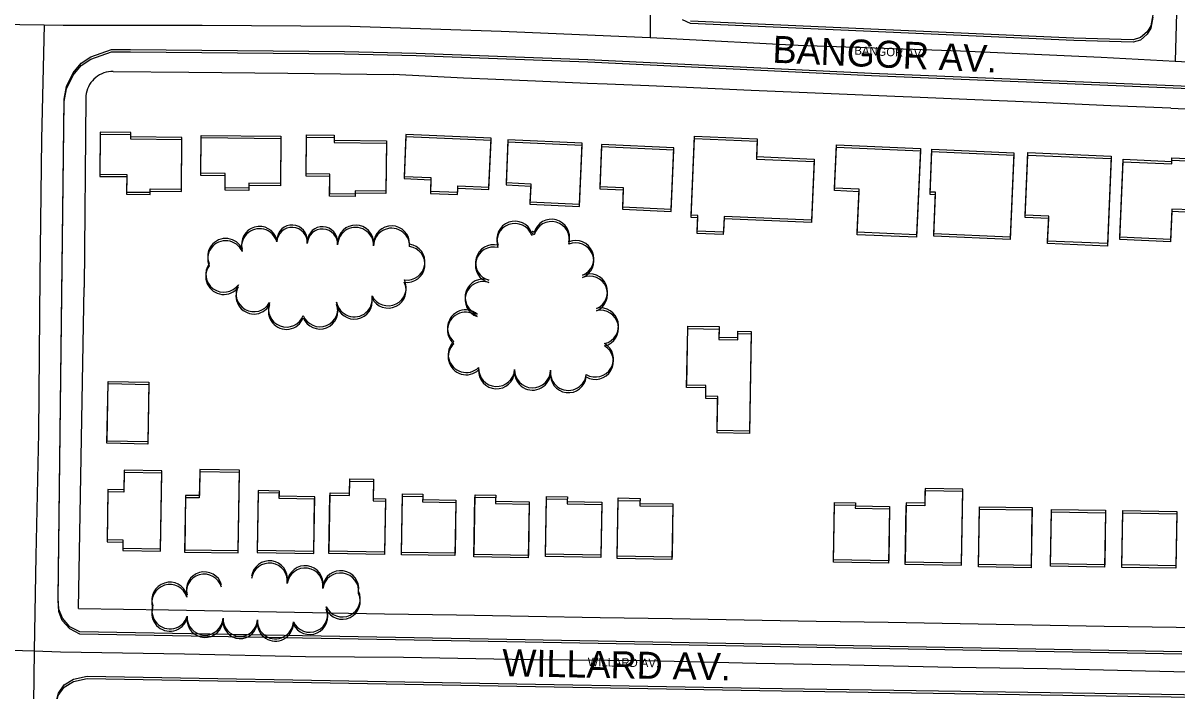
# Model space of a CAD drawing. Extents: x -25029 to 2274964, y -81170 to 687028.
# Drawn here: x 8568 to 9210, y -66752 to -66381 of the extents above; entities that cross this region are included whole.
import ezdxf

# ---------------------------------------------------------------- set-up
doc = ezdxf.new("R2010")
doc.units = 0
for name, color, linetype in [('81911BEA - RW_X_Fee_RW', 7, 'Continuous'), ('BLDG', 7, 'Continuous'), ('GE_X_CL_2000', 7, 'Continuous'), ('ROAD', 7, 'Continuous'), ('ROAD-NAME', 7, 'Continuous'), ('TREES', 7, 'Continuous')]:
    doc.layers.add(name, color=color, linetype=linetype)

msp = doc.modelspace()

# ---------------------------------------------------------------- linework, layer by layer
at = {"layer": '81911BEA - RW_X_Fee_RW'}
for p in [(8603.18, -66422.18), (8599.13, -66705.68)]:
    msp.add_line(p, (8602.16, -66527.39), dxfattribs=at)
for points in [[(8618.33, -66407.33), (8617.02, -66407.38), (8615.72, -66407.53), (8614.44, -66407.8), (8613.19, -66408.18), (8611.98, -66408.67), (8610.81, -66409.27), (8609.7, -66409.96), (8608.65, -66410.74), (8607.68, -66411.62), (8606.79, -66412.57), (8605.98, -66413.6), (8605.27, -66414.7), (8604.65, -66415.86), (8604.14, -66417.06), (8603.73, -66418.3), (8603.44, -66419.58), (8603.25, -66420.87), (8603.18, -66422.18)], [(8618.33, -66407.33), (8660.38, -66407.75), (8715.38, -66408.3), (8773.95, -66409.13)], [(8916.12, -66415.44), (8892.99, -66414.45), (8882, -66413.99), (8853.03, -66412.75), (8831.05, -66411.81), (8813.07, -66411.05), (8773.95, -66409.13)], [(9132.78, -66424.68), (9119.79, -66424.13), (9092.82, -66422.98), (9066.84, -66421.87), (9052.85, -66421.27), (9012.89, -66419.57), (8972.92, -66417.86), (8932.96, -66416.16), (8916.12, -66415.44)], [(9206.24, -66427.82), (9172.75, -66426.39), (9132.78, -66424.68)], [(9206.24, -66427.82), (9222.7, -66428.52), (9272.66, -66430.65), (9322.61, -66432.78), (9372.57, -66434.91), (9422.53, -66437.04), (9472.48, -66439.17), (9506.35, -66440.62)], [(8599.13, -66705.68), (8649.12, -66706.54), (8689.12, -66707.23), (8729.11, -66707.91), (8769.11, -66708.6), (8809.1, -66709.29), (8849.1, -66709.97), (8889.09, -66710.66), (8929.09, -66711.34), (8969.08, -66712.03), (9009.08, -66712.71), (9049.07, -66713.4), (9089.07, -66714.09), (9129.06, -66714.78)], [(9129.06, -66714.78), (9169.06, -66715.47), (9209.05, -66716.15), (9249.05, -66716.84), (9289.04, -66717.52), (9329.04, -66718.21), (9369.03, -66718.9), (9409.03, -66719.58), (9449.02, -66720.27), (9489.02, -66720.95), (9529.01, -66721.64), (9569.01, -66722.33), (9634.22, -66723.44)]]:
    msp.add_lwpolyline(points, dxfattribs=at)
at = {"layer": 'BLDG'}
for points in [[(8625.96, -66465.81), (8625.85, -66475.61), (8638.84, -66475.76), (8638.86, -66473.9), (8656.26, -66474.09), (8656.58, -66445.35), (8628.19, -66445.04), (8628.21, -66442.55), (8611.18, -66442.36), (8610.92, -66465.64)], [(8625.97, -66464.54), (8625.86, -66474.34), (8638.85, -66474.49), (8638.87, -66472.63), (8656.27, -66472.82), (8656.59, -66444.08), (8628.2, -66443.77), (8628.22, -66441.28), (8611.19, -66441.09), (8610.93, -66464.37)], [(8667.24, -66444.13), (8711.61, -66444.62), (8711.32, -66470.89), (8693.81, -66470.69), (8693.77, -66473.48), (8680.57, -66473.33), (8680.66, -66465.3), (8667, -66465.15)], [(8667.25, -66442.86), (8711.62, -66443.34), (8711.33, -66469.61), (8693.82, -66469.41), (8693.78, -66472.2), (8680.58, -66472.05), (8680.67, -66464.02), (8667.01, -66463.88)], [(8725.78, -66443.85), (8741.17, -66444.02), (8741.14, -66446.8), (8770.24, -66447.12), (8769.93, -66475.2), (8752.91, -66475.01), (8752.89, -66476.8), (8738.68, -66476.64), (8738.8, -66465.74), (8725.54, -66465.6)], [(8725.79, -66442.57), (8741.18, -66442.74), (8741.15, -66445.52), (8770.25, -66445.83), (8769.94, -66473.91), (8752.92, -66473.73), (8752.9, -66475.52), (8738.69, -66475.36), (8738.81, -66464.46), (8725.55, -66464.32)], [(8780.08, -66466.93), (8794.97, -66467.58), (8794.64, -66475.08), (8809.82, -66475.74), (8809.98, -66472.27), (8827.21, -66473.02), (8828.4, -66445.74), (8781.09, -66443.67)], [(8780.09, -66465.64), (8794.98, -66466.29), (8794.65, -66473.79), (8809.83, -66474.45), (8809.99, -66470.98), (8827.22, -66471.73), (8828.41, -66444.45), (8781.1, -66442.38)], [(8836.7, -66469.15), (8850.42, -66469.74), (8849.98, -66479.89), (8877.53, -66481.09), (8879.01, -66447.18), (8837.74, -66445.37)], [(8976.28, -66446.15), (8975.85, -66456.01), (9007.93, -66457.41), (9006.45, -66491.3), (8957.85, -66489.18), (8957.46, -66498.04), (8942.95, -66497.4), (8943.33, -66488.7), (8939.56, -66488.53), (8941.47, -66444.63)], [(8976.29, -66444.84), (8975.86, -66454.7), (9007.94, -66456.09), (9006.46, -66489.98), (8957.86, -66487.87), (8957.47, -66496.73), (8942.96, -66496.09), (8943.34, -66487.39), (8939.57, -66487.22), (8941.48, -66443.32)], [(8836.69, -66470.44), (8850.41, -66471.04), (8849.97, -66481.19), (8877.52, -66482.39), (8879, -66448.48), (8837.73, -66446.67)], [(8888.81, -66472.62), (8901.84, -66473.19), (8901.37, -66483.95), (8928.49, -66485.13), (8929.98, -66451.03), (8889.83, -66449.27)], [(8888.82, -66471.32), (8901.85, -66471.89), (8901.38, -66482.65), (8928.5, -66483.82), (8929.99, -66449.72), (8889.84, -66447.97)], [(9066.98, -66451.55), (9064.89, -66499.5), (9031.93, -66498.06), (9032.98, -66474.17), (9019.24, -66473.57), (9020.29, -66449.51)], [(9066.99, -66450.23), (9064.9, -66498.18), (9031.94, -66496.74), (9032.99, -66472.85), (9019.25, -66472.25), (9020.3, -66448.19)], [(9118.94, -66453.86), (9116.9, -66500.76), (9074.44, -66498.91), (9075.45, -66475.83), (9072.35, -66475.69), (9073.39, -66451.87)], [(9118.95, -66452.53), (9116.91, -66499.43), (9074.45, -66497.59), (9075.46, -66474.51), (9072.36, -66474.37), (9073.4, -66450.55)], [(9173.09, -66454.48), (9170.97, -66503.02), (9137.7, -66501.57), (9138.31, -66487.75), (9125.24, -66487.18), (9126.75, -66452.47)], [(9173.08, -66455.82), (9170.96, -66504.36), (9137.69, -66502.9), (9138.3, -66489.08), (9125.23, -66488.51), (9126.74, -66453.8)], [(9206.64, -66458.69), (9206.73, -66456.63), (9219.31, -66457.18), (9218.07, -66485.67), (9206.68, -66485.17), (9205.94, -66501.98), (9177.75, -66500.75), (9179.64, -66457.51)], [(9206.65, -66457.35), (9206.74, -66455.29), (9219.32, -66455.84), (9218.08, -66484.33), (9206.69, -66483.83), (9205.95, -66500.64), (9177.76, -66499.41), (9179.65, -66456.17)], [(8955.1, -66549.14), (8955, -66554.93), (8965.55, -66555.12), (8965.61, -66551.69), (8972.92, -66551.82), (8971.97, -66607.18), (8954.02, -66606.87), (8954.34, -66587.89), (8947.73, -66587.78), (8947.83, -66581.77), (8937.1, -66581.58), (8937.67, -66548.84)], [(8955.08, -66550.45), (8954.98, -66556.24), (8965.53, -66556.43), (8965.59, -66553), (8972.9, -66553.13), (8971.94, -66608.49), (8953.99, -66608.18), (8954.32, -66589.2), (8947.71, -66589.09), (8947.81, -66583.08), (8937.08, -66582.89), (8937.65, -66550.15)], [(8638.25, -66581.19), (8637.68, -66614.36), (8614.93, -66613.96), (8615.5, -66580.8)], [(8638.27, -66579.92), (8637.71, -66613.09), (8614.96, -66612.69), (8615.52, -66579.53)], [(8624.47, -66630.11), (8624.29, -66641.02), (8615.46, -66640.87), (8614.98, -66668.7), (8623.78, -66668.85), (8623.7, -66673.45), (8644.66, -66673.81), (8645.41, -66630.47)], [(8624.5, -66628.84), (8624.32, -66639.75), (8615.49, -66639.6), (8615.01, -66667.43), (8623.81, -66667.58), (8623.73, -66672.18), (8644.69, -66672.54), (8645.44, -66629.2)], [(8666.48, -66629.77), (8666.23, -66644.29), (8658.63, -66644.16), (8658.1, -66674.35), (8687.79, -66674.86), (8688.56, -66630.15)], [(8666.51, -66628.5), (8666.26, -66643.02), (8658.66, -66642.89), (8658.13, -66673.08), (8687.82, -66673.58), (8688.59, -66628.87)], [(8749.75, -66642.91), (8749.88, -66634.97), (8762.99, -66635.2), (8762.8, -66645.9), (8769.65, -66646.02), (8769.14, -66675.76), (8738.29, -66675.23), (8738.86, -66642.72)], [(8749.78, -66641.63), (8749.91, -66633.69), (8763.02, -66633.91), (8762.83, -66644.61), (8769.68, -66644.73), (8769.17, -66674.47), (8738.32, -66673.95), (8738.89, -66641.44)], [(8710.68, -66644.59), (8710.73, -66641.73), (8698.94, -66641.52), (8698.37, -66674.63), (8729.8, -66675.17), (8730.33, -66644.92)], [(8710.71, -66643.31), (8710.76, -66640.45), (8698.97, -66640.24), (8698.4, -66673.35), (8729.83, -66673.89), (8730.36, -66643.64)], [(8790.41, -66643.46), (8790.36, -66646.52), (8808.84, -66646.84), (8808.33, -66676.33), (8778.61, -66675.82), (8779.18, -66643.26)], [(8790.44, -66642.17), (8790.39, -66645.23), (8808.87, -66645.55), (8808.36, -66675.04), (8778.64, -66674.53), (8779.21, -66641.97)], [(8830.93, -66644.06), (8830.87, -66647.37), (8849.6, -66647.69), (8849.08, -66677.56), (8818.87, -66677.04), (8819.44, -66643.86)], [(8830.96, -66642.77), (8830.9, -66646.08), (8849.63, -66646.39), (8849.12, -66676.26), (8818.91, -66675.75), (8819.47, -66642.57)], [(8870.75, -66645.05), (8870.71, -66647.59), (8889.86, -66647.92), (8889.35, -66677.41), (8858.58, -66676.88), (8859.13, -66644.85)], [(8870.78, -66643.75), (8870.74, -66646.29), (8889.89, -66646.62), (8889.39, -66676.11), (8858.61, -66675.58), (8859.16, -66643.55)], [(8911.16, -66644.54), (8911.11, -66647.32), (8929.46, -66647.63), (8928.96, -66677.24), (8898.5, -66676.73), (8899.05, -66644.33)], [(9069.53, -66640.37), (9069.39, -66648.6), (9058.97, -66648.42), (9058.41, -66681.09), (9089.86, -66681.63), (9090.57, -66640.73)], [(9069.56, -66639.05), (9069.42, -66647.28), (9059, -66647.1), (9058.45, -66679.77), (9089.9, -66680.3), (9090.6, -66639.4)], [(8911.13, -66645.84), (8911.08, -66648.62), (8929.43, -66648.94), (8928.92, -66678.55), (8898.46, -66678.03), (8899.02, -66645.63)], [(9030.84, -66648.36), (9030.82, -66649.96), (9049.86, -66650.29), (9049.33, -66680.59), (9018.74, -66680.06), (9019.29, -66648.16)], [(9030.87, -66647.04), (9030.85, -66648.64), (9049.89, -66648.97), (9049.37, -66679.27), (9018.78, -66678.74), (9019.32, -66646.84)], [(9129.01, -66650.99), (9128.46, -66683.13), (9099.23, -66682.62), (9099.79, -66650.49)], [(9129.04, -66649.66), (9128.5, -66681.8), (9099.27, -66681.29), (9099.82, -66649.16)], [(9169.91, -66651.16), (9169.4, -66681.4), (9139.3, -66680.89), (9139.81, -66650.65)], [(9209.55, -66651.84), (9209.04, -66682.05), (9178.93, -66681.53), (9179.44, -66651.32)], [(9169.88, -66652.5), (9169.36, -66682.74), (9139.26, -66682.22), (9139.78, -66651.98)], [(9209.52, -66653.18), (9209, -66683.39), (9178.89, -66682.87), (9179.41, -66652.66)]]:
    msp.add_lwpolyline(points, close=True, dxfattribs=at)
at = {"layer": 'GE_X_CL_2000'}
for points in [[(8917.22, -66331.73), (8916.81, -66388.6)], [(7983.77, -66374.85), (8004.72, -66374.99), (8065.42, -66376.46), (8140.53, -66376.49), (8285.37, -66378.64), (8365.93, -66379.55), (8407.14, -66378.87), (8487.49, -66379.97), (8552.81, -66381.03), (8580.08, -66381.42)], [(9209.24, -66374.79), (9208.53, -66401.64)], [(8580.08, -66381.42), (8578.63, -66445.06), (8577.54, -66521.02), (8576.82, -66608.27), (8575.35, -66676.43), (8574.55, -66729.28)], [(8580.08, -66381.42), (8590.51, -66381.57), (8667.78, -66381.64), (8750, -66382.13), (8834.04, -66384.91), (8916.81, -66388.6)], [(8916.81, -66388.6), (8928.19, -66389.11), (8999.06, -66392.86), (9089.3, -66395.85), (9167.37, -66399.42), (9208.53, -66401.64)], [(9208.53, -66401.64), (9253.29, -66404.05), (9259.27, -66404.24), (9272.87, -66404.66), (9329, -66406.42), (9397.76, -66409.31), (9429.86, -66410.56), (9474.76, -66413.12), (9507.2, -66414.54)], [(7505.98, -66710.56), (7526.28, -66710.79), (7629.98, -66713.26), (7739.21, -66714.54), (7827.02, -66716.43), (7943.44, -66718.54), (8032.29, -66719.61), (8127.93, -66721.91), (8154.68, -66722.34), (8203.53, -66723.25), (8270.73, -66724.29), (8342.41, -66726.16), (8389.19, -66726.57), (8434, -66727.22), (8495.36, -66728.04), (8548.26, -66728.48), (8574.55, -66729.28)], [(8574.55, -66729.28), (8573.73, -66787.17), (8572.25, -66859.02), (8570.7, -66947.71), (8569.98, -67036.81), (8569.31, -67058.81)], [(8574.55, -66729.28), (8589.15, -66729.72), (8657.97, -66730.94), (8725.31, -66732.41), (8779.69, -66732.84), (8850.09, -66734.08), (8915, -66734.67), (8975.73, -66736.11), (9027.52, -66737.02), (9084.83, -66738.33), (9137.48, -66739.12), (9215.61, -66740.87), (9252.29, -66741.23), (9269.97, -66741.29), (9337.92, -66741.52), (9396.07, -66743.33), (9420.02, -66743.87), (9462.9, -66744.68), (9533.96, -66745.82), (9567.16, -66746.43), (9612.68, -66746.98), (9641.2, -66747.32), (9660.73, -66746.69)]]:
    msp.add_lwpolyline(points, dxfattribs=at)
at = {"layer": 'ROAD'}
for points in [[(9196.14, -66375.94), (9195.11, -66382.01), (9193.1, -66385.32), (9189.22, -66388.58), (9185.26, -66389.85), (9152.17, -66388.89), (8939.26, -66379.45)], [(9196.14, -66377.28), (9195.11, -66383.35), (9193.1, -66386.66), (9189.22, -66389.92), (9185.26, -66391.19), (9152.17, -66390.22), (8939.26, -66380.76), (8934.76, -66378.71)], [(9212.3, -66729.83), (8837.15, -66722.97), (8599.89, -66718.64), (8594.29, -66715.82), (8590.12, -66711.05), (8588.19, -66706.14), (8587.79, -66699.91), (8591.14, -66422.72), (8592.38, -66415.77), (8596.19, -66408.21), (8600.56, -66402.78), (8606, -66399.19), (8617.44, -66395.12), (8628.08, -66395.15), (8747.02, -66396.26), (8786.78, -66397.28), (8882.12, -66400.71), (9039.86, -66408.3), (9207.4, -66415.2), (9379.1, -66422.33)], [(9212.26, -66731.17), (8837.11, -66724.26), (8599.85, -66719.91), (8594.25, -66717.09), (8590.08, -66712.31), (8588.15, -66707.4), (8587.75, -66701.17), (8591.14, -66423.98), (8592.38, -66417.04), (8596.19, -66409.48), (8600.56, -66404.05), (8606, -66400.46), (8617.44, -66396.39), (8628.08, -66396.42), (8747.02, -66397.54), (8786.78, -66398.57), (8882.12, -66402.01), (9039.86, -66409.62), (9207.4, -66416.54), (9379.1, -66423.69)], [(9557.73, -67066.75), (9125.32, -67059.31), (8811.26, -67054.16), (8594.51, -67051.08), (8588.96, -67049.01), (8585.19, -67045.43), (8582.95, -67040.64), (8582.63, -67036.09), (8586.44, -66759.65), (8587.89, -66754.03), (8591.12, -66749.44), (8596.24, -66746.33), (8603.94, -66744.6), (8977.79, -66751.22), (9374.69, -66757.32)], [(9557.81, -67065.37), (9125.4, -67057.98), (8811.34, -67052.87), (8594.59, -67049.81), (8589.04, -67047.75), (8585.27, -67044.17), (8583.03, -67039.38), (8582.71, -67034.83), (8586.49, -66758.39), (8587.93, -66752.77), (8591.16, -66748.18), (8596.28, -66745.06), (8603.98, -66743.33), (8977.83, -66749.91), (9374.73, -66755.96)]]:
    msp.add_lwpolyline(points, dxfattribs=at)
at = {"layer": 'TREES'}
for centre, radius, start, end in [((8841.64, -66500.54), 10, 19.99245, 199.99245), ((8861.96, -66500.76), 10, 344.67742, 164.67742), ((8861.98, -66499.46), 10, 344.68442, 164.68442), ((8699.7, -66504.72), 10, 15.78961, 195.78961), ((8699.72, -66503.44), 10, 15.79661, 195.79661), ((8717.79, -66502.45), 8.47, 356.99328, 176.99328), ((8717.81, -66501.16), 8.47, 357.00028, 177.00028), ((8734.68, -66503.33), 8.44, 356.99328, 176.99328), ((8734.7, -66502.05), 8.44, 357.00028, 177.00028), ((8753.1, -66504), 10, 358.74476, 178.74476), ((8753.12, -66502.71), 10, 358.75176, 178.75176), ((8773.1, -66504.43), 10, 358.74476, 178.74476), ((8773.12, -66503.14), 10, 358.75176, 178.75176), ((8841.62, -66501.84), 10, 19.98545, 199.98545), ((8851.67, -66498.27), 0.667, 13.14271, 193.14271), ((8851.69, -66496.97), 0.667, 13.14971, 193.14971), ((8680.91, -66511.43), 10, 23.47477, 203.47477), ((8680.93, -66510.15), 10, 23.48177, 203.48177), ((8781.66, -66513.25), 10, 261.65177, 81.65177), ((8829.74, -66513.64), 10, 75.50487, 255.50487), ((8875.43, -66512.64), 10, 292.48246, 112.48246), ((8875.45, -66511.34), 10, 292.48946, 112.48946), ((8781.64, -66514.55), 10, 261.64477, 81.64477), ((8829.72, -66514.94), 10, 75.49787, 255.49787), ((8679.83, -66521.28), 10, 144.03142, 324.03142), ((8679.85, -66520), 10, 144.03842, 324.03842), ((8771.23, -66527.54), 10, 206.05306, 26.05306), ((8823.98, -66532.77), 10, 70.98009, 250.98009), ((8883.13, -66531.1), 10, 292.79543, 112.79543), ((8883.15, -66529.8), 10, 292.80243, 112.80243), ((8696.61, -66532.12), 10, 150.26789, 330.26789), ((8696.63, -66530.84), 10, 150.27489, 330.27489), ((8771.2, -66528.83), 10, 206.04606, 26.04606), ((8823.96, -66534.07), 10, 70.97309, 250.97309), ((8714.66, -66539.36), 10, 159.10859, 339.10859), ((8733.28, -66539.2), 10, 201.891, 21.891), ((8752.38, -66534.99), 10, 190.17888, 10.17888), ((8752.4, -66533.7), 10, 190.18588, 10.18588), ((8714.63, -66540.64), 10, 159.10159, 339.10159), ((8733.25, -66540.48), 10, 201.884, 21.884), ((8814.17, -66551.11), 10, 49.27795, 229.27795), ((8814.2, -66549.81), 10, 49.28495, 229.28495), ((8889.23, -66550.07), 10, 282.86344, 102.86344), ((8889.25, -66548.76), 10, 282.87044, 102.87044), ((8814.56, -66565.91), 10, 133.689, 313.689), ((8814.58, -66564.62), 10, 133.696, 313.696), ((8886.37, -66568.43), 10, 239.42452, 59.42452), ((8886.4, -66567.12), 10, 239.43152, 59.43152), ((8831.45, -66573.69), 10, 176.89829, 356.89829), ((8831.47, -66572.39), 10, 176.90529, 356.90529), ((8851.43, -66574.43), 10, 178.86909, 358.86909), ((8851.46, -66573.12), 10, 178.87609, 358.87609), ((8871.36, -66575.83), 10, 173.06549, 353.06549), ((8871.38, -66574.53), 10, 173.07249, 353.07249), ((8705.17, -66690.49), 10, 352.11561, 172.11561), ((8705.21, -66689.21), 10, 352.12261, 172.12261), ((8724.98, -66693.24), 10, 352.11561, 172.11561), ((8725.02, -66691.95), 10, 352.12261, 172.12261), ((8669, -66696.65), 10, 16.00903, 196.00903), ((8669.05, -66695.38), 10, 16.01603, 196.01603), ((8744.79, -66695.98), 10, 352.11561, 172.11561), ((8744.83, -66694.69), 10, 352.12261, 172.12261), ((8649.84, -66702.39), 10, 17.32319, 197.32319), ((8649.89, -66701.11), 10, 17.33019, 197.33019), ((8745.73, -66700.4), 10, 205.7384, 25.7384), ((8745.68, -66701.69), 10, 205.7314, 25.7314), ((8649.86, -66708.31), 10, 162.90104, 342.90104), ((8649.9, -66707.03), 10, 162.90804, 342.90804), ((8727.58, -66710.19), 10, 204.57469, 24.57469), ((8727.63, -66708.91), 10, 204.58169, 24.58169), ((8669.4, -66711.79), 10, 176.89954, 356.89954), ((8669.44, -66710.51), 10, 176.90654, 356.90654), ((8688.95, -66712.85), 9.58, 176.89954, 356.89954), ((8688.99, -66711.57), 9.58, 176.90654, 356.90654), ((8708.5, -66713.86), 10, 177.1734, 357.1734), ((8708.54, -66712.58), 10, 177.1804, 357.1804)]:
    msp.add_arc(centre, radius, start, end, dxfattribs=at)

# ---------------------------------------------------------------- texts
at = {"layer": 'ROAD-NAME'}
for s, height, rotation, p in [('BANGOR AV.', 15, 357.45675, (8984.58, -66402.46)), ('BANGOR AV.', 4.68, 357.46375, (9030.23, -66398)), ('WILLARD AV.', 15, 358.94817, (8834.5, -66743.28)), ('WILLARD AV.', 4.68, 358.95517, (8882.05, -66737.69))]:
    msp.add_text(s, height=height, rotation=rotation, dxfattribs=at).set_placement(p)

doc.saveas('drawing.dxf')
